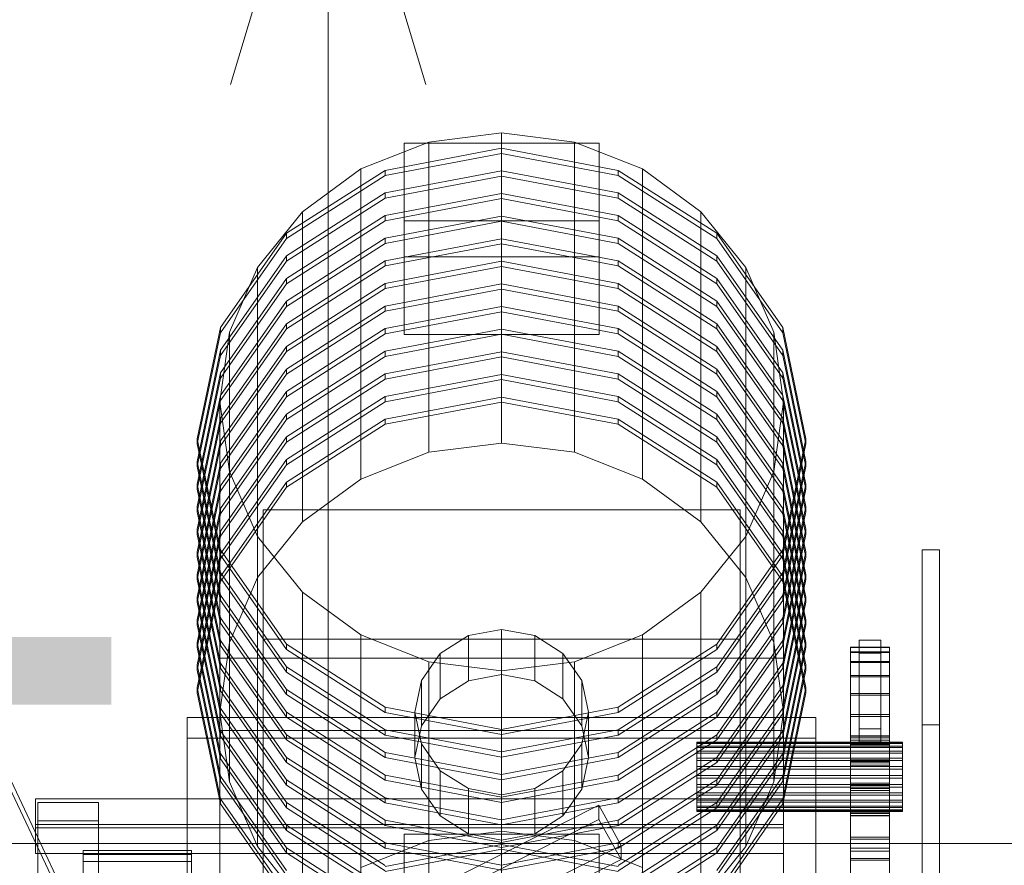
# Model space of a CAD drawing. Header units: millimetres. Extents: x -4395 to 65662, y -65530 to 6847.
# Tile 469 of 656: x 408 to 862, y -32710 to -32320. Entities that reach past the tile are written whole.
import ezdxf

# ---------------------------------------------------------------- set-up
doc = ezdxf.new("R2010")
doc.units = ezdxf.units.MM
for name, color, linetype, lineweight in [('COTAS_P', 1, 'Continuous', 0), ('frontal_C01', 7, 'Continuous', 0), ('frontal_C02', 7, 'Continuous', 0), ('frontal_tolva', 7, 'Continuous', 0)]:
    doc.layers.add(name, color=color, linetype=linetype, lineweight=lineweight)
doc.dimstyles.new('R19_100', dxfattribs={"dimtxt": 250, "dimasz": 150, "dimexe": 150, "dimexo": 80, "dimgap": 100, "dimtad": 1, "dimtih": 1, "dimtoh": 1, "dimdsep": 46, "dimcen": 0.09, "dimadec": 0, "dimazin": 0, "dimtfac": 1, "dimtdec": 4, "dimtofl": 0, "dimtmove": 0, "dimatfit": 3, "dimfxl": 1, "dimtolj": 1, "dimtzin": 0, "dimarcsym": 0})

# ---------------------------------------------------------------- blocks, each defined once
blk = doc.blocks.new('DIM_R33_44')
at = {"layer": 'COTAS_P'}
for p, q in [((-150, -32200), (550, -32200)), ((550, -32200), (505, -32350)), ((550, -34800), (550, -32200)), ((550, -32200), (595, -32350)), ((550, -34800), (505, -34650)), ((550, -34800), (595, -34650)), ((-150, -34800), (550, -34800))]:
    blk.add_line(p, q, dxfattribs=at)
blk.add_text('2600 P', height=250, rotation=90, dxfattribs=at).set_placement((450, -33500))

msp = doc.modelspace()

# ---------------------------------------------------------------- linework, layer by layer
at = {"layer": 'frontal_C01'}
for p, q in [((585, -32729.622), (585, -32695.751)), ((585, -32695.751), (675, -32695.751)), ((585, -32748.515), (585, -32695.751)), ((630, -32694.322), (596.354, -32698.572)), ((663.646, -32698.572), (630, -32694.322)), ((630, -32829.804), (630, -32694.322)), ((675, -32695.751), (675, -32729.622)), ((675, -32695.751), (675, -32748.515)), ((596.354, -32698.572), (565, -32711.031)), ((630, -32700.434), (576.271, -32710.686)), ((596.354, -32834.054), (596.354, -32698.572)), ((683.729, -32710.686), (630, -32700.434)), ((630, -32702.692), (630, -32700.434)), ((695, -32711.031), (663.646, -32698.572)), ((663.646, -32834.054), (663.646, -32698.572)), ((576.271, -32712.944), (630, -32702.692)), ((630, -32702.692), (683.729, -32712.944))]:
    msp.add_line(p, q, dxfattribs=at)
at = {"layer": 'frontal_C02'}
for p, q in [((630, -32372.27), (596.354, -32376.499)), ((663.646, -32376.499), (630, -32372.27)), ((630, -32515.335), (630, -32372.27)), ((596.354, -32376.499), (565, -32388.896)), ((630, -32379.332), (576.271, -32389.534)), ((585, -32412.762), (585, -32376.996)), ((585, -32376.996), (675, -32376.996)), ((585, -32429.496), (585, -32376.996)), ((596.354, -32519.564), (596.354, -32376.499)), ((683.729, -32389.534), (630, -32379.332)), ((630, -32381.716), (630, -32379.332)), ((695, -32388.896), (663.646, -32376.499)), ((663.646, -32519.564), (663.646, -32376.499)), ((675, -32376.996), (675, -32412.762)), ((675, -32376.996), (675, -32429.496)), ((576.271, -32391.918), (630, -32381.716)), ((630, -32381.716), (683.729, -32391.918)), ((565, -32388.896), (538.076, -32408.616)), ((565, -32531.96), (565, -32388.896)), ((721.924, -32408.616), (695, -32388.896)), ((695, -32531.96), (695, -32388.896)), ((576.271, -32389.534), (530.722, -32418.585)), ((530.722, -32420.97), (576.271, -32391.918)), ((576.271, -32391.918), (576.271, -32389.534)), ((630, -32389.764), (576.271, -32399.965)), ((576.271, -32402.35), (630, -32392.148)), ((683.729, -32399.965), (630, -32389.764)), ((630, -32392.148), (630, -32389.764)), ((630, -32392.148), (683.729, -32402.35)), ((729.278, -32418.585), (683.729, -32389.534)), ((683.729, -32391.918), (683.729, -32389.534)), ((683.729, -32391.918), (729.278, -32420.97)), ((576.271, -32399.965), (530.722, -32429.017)), ((530.722, -32431.401), (576.271, -32402.35)), ((576.271, -32402.35), (576.271, -32399.965)), ((630, -32400.196), (576.271, -32410.397)), ((576.271, -32412.782), (630, -32402.58)), ((683.729, -32410.397), (630, -32400.196)), ((630, -32402.58), (630, -32400.196)), ((630, -32402.58), (683.729, -32412.782)), ((729.278, -32429.017), (683.729, -32399.965)), ((683.729, -32402.35), (683.729, -32399.965)), ((683.729, -32402.35), (729.278, -32431.401)), ((538.076, -32408.616), (517.417, -32434.316)), ((576.271, -32410.397), (530.722, -32439.449)), ((538.076, -32551.681), (538.076, -32408.616)), ((576.271, -32412.782), (576.271, -32410.397)), ((630, -32410.627), (576.271, -32420.829)), ((683.729, -32420.829), (630, -32410.627)), ((630, -32413.012), (630, -32410.627)), ((729.278, -32439.449), (683.729, -32410.397)), ((683.729, -32412.782), (683.729, -32410.397)), ((742.583, -32434.316), (721.924, -32408.616)), ((721.924, -32551.681), (721.924, -32408.616)), ((530.722, -32441.833), (576.271, -32412.782)), ((576.271, -32423.213), (630, -32413.012)), ((675, -32412.762), (585, -32412.762)), ((585, -32412.762), (585, -32465.263)), ((630, -32413.012), (683.729, -32423.213)), ((675, -32465.263), (675, -32412.762)), ((683.729, -32412.782), (729.278, -32441.833)), ((530.722, -32418.585), (500.287, -32462.064)), ((530.722, -32420.97), (530.722, -32418.585)), ((576.271, -32420.829), (530.722, -32449.881)), ((576.271, -32423.213), (576.271, -32420.829)), ((729.278, -32449.881), (683.729, -32420.829)), ((683.729, -32423.213), (683.729, -32420.829)), ((759.713, -32462.064), (729.278, -32418.585)), ((729.278, -32420.97), (729.278, -32418.585)), ((500.287, -32464.448), (530.722, -32420.97)), ((530.722, -32452.265), (576.271, -32423.213)), ((630, -32421.059), (576.271, -32431.261)), ((576.271, -32433.645), (630, -32423.444)), ((683.729, -32431.261), (630, -32421.059)), ((630, -32423.444), (630, -32421.059)), ((630, -32423.444), (683.729, -32433.645)), ((683.729, -32423.213), (729.278, -32452.265)), ((729.278, -32420.97), (759.713, -32464.448)), ((530.722, -32429.017), (500.287, -32472.496)), ((530.722, -32431.401), (530.722, -32429.017)), ((675, -32429.496), (585, -32429.496)), ((585, -32429.496), (585, -32465.263)), ((675, -32465.263), (675, -32429.496)), ((759.713, -32472.496), (729.278, -32429.017)), ((729.278, -32431.401), (729.278, -32429.017)), ((500.287, -32474.88), (530.722, -32431.401)), ((517.417, -32434.316), (504.43, -32464.245)), ((517.417, -32577.381), (517.417, -32434.316)), ((576.271, -32431.261), (530.722, -32460.312)), ((530.722, -32462.697), (576.271, -32433.645)), ((576.271, -32433.645), (576.271, -32431.261)), ((630, -32431.491), (576.271, -32441.693)), ((576.271, -32444.077), (630, -32433.876)), ((683.729, -32441.693), (630, -32431.491)), ((630, -32433.876), (630, -32431.491)), ((630, -32433.876), (683.729, -32444.077)), ((729.278, -32460.312), (683.729, -32431.261)), ((683.729, -32433.645), (683.729, -32431.261)), ((683.729, -32433.645), (729.278, -32462.697)), ((729.278, -32431.401), (759.713, -32474.88)), ((755.57, -32464.245), (742.583, -32434.316)), ((742.583, -32577.381), (742.583, -32434.316)), ((530.722, -32439.449), (500.287, -32482.928)), ((500.287, -32485.312), (530.722, -32441.833)), ((530.722, -32441.833), (530.722, -32439.449)), ((576.271, -32441.693), (530.722, -32470.744)), ((576.271, -32444.077), (576.271, -32441.693)), ((630, -32441.923), (576.271, -32452.124)), ((683.729, -32452.124), (630, -32441.923)), ((630, -32444.307), (630, -32441.923)), ((729.278, -32470.744), (683.729, -32441.693)), ((683.729, -32444.077), (683.729, -32441.693)), ((759.713, -32482.928), (729.278, -32439.449)), ((729.278, -32441.833), (729.278, -32439.449)), ((729.278, -32441.833), (759.713, -32485.312)), ((530.722, -32473.129), (576.271, -32444.077)), ((576.271, -32454.509), (630, -32444.307)), ((630, -32444.307), (683.729, -32454.509)), ((683.729, -32444.077), (729.278, -32473.129)), ((299.114, -32450.056), (439.114, -32745.966)), ((530.722, -32449.881), (500.287, -32493.359)), ((500.287, -32495.744), (530.722, -32452.265)), ((530.722, -32452.265), (530.722, -32449.881)), ((576.271, -32452.124), (530.722, -32481.176)), ((576.271, -32454.509), (576.271, -32452.124)), ((630, -32452.355), (576.271, -32462.556)), ((683.729, -32462.556), (630, -32452.355)), ((630, -32454.739), (630, -32452.355)), ((729.278, -32481.176), (683.729, -32452.124)), ((683.729, -32454.509), (683.729, -32452.124)), ((759.713, -32493.359), (729.278, -32449.881)), ((729.278, -32452.265), (729.278, -32449.881)), ((729.278, -32452.265), (759.713, -32495.744)), ((439.114, -32750.735), (299.114, -32454.825)), ((530.722, -32483.561), (576.271, -32454.509)), ((576.271, -32464.941), (630, -32454.739)), ((630, -32454.739), (683.729, -32464.941)), ((683.729, -32454.509), (729.278, -32483.561)), ((530.722, -32460.312), (500.287, -32503.791)), ((530.722, -32462.697), (530.722, -32460.312)), ((759.713, -32503.791), (729.278, -32460.312)), ((729.278, -32462.697), (729.278, -32460.312)), ((500.287, -32462.064), (489.6, -32513.351)), ((489.6, -32515.735), (500.287, -32464.448)), ((504.43, -32464.245), (500, -32496.362)), ((500.287, -32464.448), (500.287, -32462.064)), ((500.287, -32506.176), (530.722, -32462.697)), ((504.43, -32607.309), (504.43, -32464.245)), ((576.271, -32462.556), (530.722, -32491.608)), ((530.722, -32493.992), (576.271, -32464.941)), ((576.271, -32464.941), (576.271, -32462.556)), ((630, -32462.787), (576.271, -32472.988)), ((576.271, -32475.372), (630, -32465.171)), ((585, -32465.263), (675, -32465.263)), ((683.729, -32472.988), (630, -32462.787)), ((630, -32465.171), (630, -32462.787)), ((630, -32465.171), (683.729, -32475.372)), ((729.278, -32491.608), (683.729, -32462.556)), ((683.729, -32464.941), (683.729, -32462.556)), ((683.729, -32464.941), (729.278, -32493.992)), ((729.278, -32462.697), (759.713, -32506.176)), ((760, -32496.362), (755.57, -32464.245)), ((755.57, -32607.309), (755.57, -32464.245)), ((770.4, -32513.351), (759.713, -32462.064)), ((759.713, -32464.448), (759.713, -32462.064)), ((759.713, -32464.448), (770.4, -32515.735)), ((530.722, -32470.744), (500.287, -32514.223)), ((530.722, -32473.129), (530.722, -32470.744)), ((759.713, -32514.223), (729.278, -32470.744)), ((729.278, -32473.129), (729.278, -32470.744)), ((500.287, -32472.496), (489.6, -32523.783)), ((489.6, -32526.167), (500.287, -32474.88)), ((500.287, -32474.88), (500.287, -32472.496)), ((500.287, -32516.608), (530.722, -32473.129)), ((576.271, -32472.988), (530.722, -32502.04)), ((530.722, -32504.424), (576.271, -32475.372)), ((576.271, -32475.372), (576.271, -32472.988)), ((630, -32473.218), (576.271, -32483.42)), ((683.729, -32483.42), (630, -32473.218)), ((630, -32475.603), (630, -32473.218)), ((729.278, -32502.04), (683.729, -32472.988)), ((683.729, -32475.372), (683.729, -32472.988)), ((683.729, -32475.372), (729.278, -32504.424)), ((729.278, -32473.129), (759.713, -32516.608)), ((770.4, -32523.783), (759.713, -32472.496)), ((759.713, -32474.88), (759.713, -32472.496)), ((759.713, -32474.88), (770.4, -32526.167)), ((576.271, -32485.804), (630, -32475.603)), ((630, -32475.603), (683.729, -32485.804)), ((500.287, -32482.928), (489.6, -32534.214)), ((530.722, -32481.176), (500.287, -32524.655)), ((500.287, -32485.312), (500.287, -32482.928)), ((500.287, -32527.039), (530.722, -32483.561)), ((530.722, -32483.561), (530.722, -32481.176)), ((576.271, -32483.42), (530.722, -32512.472)), ((576.271, -32485.804), (576.271, -32483.42)), ((630, -32483.65), (576.271, -32493.852)), ((683.729, -32493.852), (630, -32483.65)), ((630, -32486.035), (630, -32483.65)), ((729.278, -32512.472), (683.729, -32483.42)), ((683.729, -32485.804), (683.729, -32483.42)), ((759.713, -32524.655), (729.278, -32481.176)), ((729.278, -32483.561), (729.278, -32481.176)), ((729.278, -32483.561), (759.713, -32527.039)), ((770.4, -32534.214), (759.713, -32482.928)), ((759.713, -32485.312), (759.713, -32482.928)), ((489.6, -32536.599), (500.287, -32485.312)), ((530.722, -32514.856), (576.271, -32485.804)), ((576.271, -32496.236), (630, -32486.035)), ((630, -32486.035), (683.729, -32496.236)), ((683.729, -32485.804), (729.278, -32514.856)), ((759.713, -32485.312), (770.4, -32536.599)), ((500.287, -32493.359), (489.6, -32544.646)), ((530.722, -32491.608), (500.287, -32535.087)), ((500.287, -32495.744), (500.287, -32493.359)), ((530.722, -32493.992), (530.722, -32491.608)), ((759.713, -32535.087), (729.278, -32491.608)), ((729.278, -32493.992), (729.278, -32491.608)), ((770.4, -32544.646), (759.713, -32493.359)), ((759.713, -32495.744), (759.713, -32493.359)), ((489.6, -32547.031), (500.287, -32495.744)), ((500, -32496.362), (504.43, -32528.479)), ((500, -32639.427), (500, -32496.362)), ((500.287, -32537.471), (530.722, -32493.992)), ((576.271, -32493.852), (530.722, -32522.903)), ((530.722, -32525.288), (576.271, -32496.236)), ((576.271, -32496.236), (576.271, -32493.852)), ((630, -32494.082), (576.271, -32504.283)), ((576.271, -32506.668), (630, -32496.466)), ((683.729, -32504.283), (630, -32494.082)), ((630, -32496.466), (630, -32494.082)), ((630, -32496.466), (683.729, -32506.668)), ((729.278, -32522.903), (683.729, -32493.852)), ((683.729, -32496.236), (683.729, -32493.852)), ((683.729, -32496.236), (729.278, -32525.288)), ((729.278, -32493.992), (759.713, -32537.471)), ((755.57, -32528.479), (760, -32496.362)), ((759.713, -32495.744), (770.4, -32547.031)), ((760, -32496.362), (760, -32639.427)), ((530.722, -32502.04), (500.287, -32545.519)), ((530.722, -32504.424), (530.722, -32502.04)), ((759.713, -32545.519), (729.278, -32502.04)), ((729.278, -32504.424), (729.278, -32502.04)), ((500.287, -32503.791), (489.6, -32555.078)), ((489.6, -32557.462), (500.287, -32506.176)), ((500.287, -32506.176), (500.287, -32503.791)), ((500.287, -32547.903), (530.722, -32504.424)), ((576.271, -32504.283), (530.722, -32533.335)), ((530.722, -32535.72), (576.271, -32506.668)), ((576.271, -32506.668), (576.271, -32504.283)), ((729.278, -32533.335), (683.729, -32504.283)), ((683.729, -32506.668), (683.729, -32504.283)), ((683.729, -32506.668), (729.278, -32535.72)), ((729.278, -32504.424), (759.713, -32547.903)), ((770.4, -32555.078), (759.713, -32503.791)), ((759.713, -32506.176), (759.713, -32503.791)), ((759.713, -32506.176), (770.4, -32557.462)), ((489.6, -32513.351), (500.287, -32564.638)), ((489.6, -32515.735), (489.6, -32513.351)), ((500.287, -32514.223), (489.6, -32565.51)), ((500.287, -32567.022), (489.6, -32515.735)), ((530.722, -32512.472), (500.287, -32555.95)), ((500.287, -32516.608), (500.287, -32514.223)), ((500.287, -32558.335), (530.722, -32514.856)), ((530.722, -32514.856), (530.722, -32512.472)), ((596.354, -32519.564), (630, -32515.335)), ((630, -32515.335), (663.646, -32519.564)), ((759.713, -32555.95), (729.278, -32512.472)), ((729.278, -32514.856), (729.278, -32512.472)), ((729.278, -32514.856), (759.713, -32558.335)), ((759.713, -32564.638), (770.4, -32513.351)), ((770.4, -32565.51), (759.713, -32514.223)), ((759.713, -32516.608), (759.713, -32514.223)), ((770.4, -32515.735), (759.713, -32567.022)), ((770.4, -32513.351), (770.4, -32515.735)), ((489.6, -32567.894), (500.287, -32516.608)), ((565, -32531.96), (596.354, -32519.564)), ((663.646, -32519.564), (695, -32531.96)), ((759.713, -32516.608), (770.4, -32567.894)), ((489.6, -32523.783), (500.287, -32575.069)), ((489.6, -32526.167), (489.6, -32523.783)), ((500.287, -32524.655), (489.6, -32575.942)), ((530.722, -32522.903), (500.287, -32566.382)), ((500.287, -32527.039), (500.287, -32524.655)), ((500.287, -32568.767), (530.722, -32525.288)), ((530.722, -32525.288), (530.722, -32522.903)), ((759.713, -32566.382), (729.278, -32522.903)), ((729.278, -32525.288), (729.278, -32522.903)), ((729.278, -32525.288), (759.713, -32568.767)), ((759.713, -32575.069), (770.4, -32523.783)), ((770.4, -32575.942), (759.713, -32524.655)), ((759.713, -32527.039), (759.713, -32524.655)), ((770.4, -32523.783), (770.4, -32526.167)), ((500.287, -32577.454), (489.6, -32526.167)), ((489.6, -32578.326), (500.287, -32527.039)), ((504.43, -32528.479), (517.417, -32558.408)), ((504.43, -32671.544), (504.43, -32528.479)), ((742.583, -32558.408), (755.57, -32528.479)), ((755.57, -32671.544), (755.57, -32528.479)), ((770.4, -32526.167), (759.713, -32577.454)), ((759.713, -32527.039), (770.4, -32578.326)), ((489.6, -32534.214), (500.287, -32585.501)), ((489.6, -32536.599), (489.6, -32534.214)), ((530.722, -32533.335), (500.287, -32576.814)), ((530.722, -32535.72), (530.722, -32533.335)), ((538.076, -32551.681), (565, -32531.96)), ((695, -32531.96), (721.924, -32551.681)), ((759.713, -32576.814), (729.278, -32533.335)), ((729.278, -32535.72), (729.278, -32533.335)), ((759.713, -32585.501), (770.4, -32534.214)), ((770.4, -32534.214), (770.4, -32536.599)), ((500.287, -32535.087), (489.6, -32586.373)), ((500.287, -32587.886), (489.6, -32536.599)), ((489.6, -32588.758), (500.287, -32537.471)), ((500.287, -32537.471), (500.287, -32535.087)), ((500.287, -32579.198), (530.722, -32535.72)), ((729.278, -32535.72), (759.713, -32579.198)), ((770.4, -32586.373), (759.713, -32535.087)), ((759.713, -32537.471), (759.713, -32535.087)), ((770.4, -32536.599), (759.713, -32587.886)), ((759.713, -32537.471), (770.4, -32588.758)), ((489.6, -32544.646), (500.287, -32595.933)), ((489.6, -32547.031), (489.6, -32544.646)), ((500.287, -32545.519), (489.6, -32596.805)), ((500.287, -32598.317), (489.6, -32547.031)), ((489.6, -32599.19), (500.287, -32547.903)), ((500.287, -32547.903), (500.287, -32545.519)), ((520, -32605.725), (520, -32546.115)), ((520, -32546.115), (740, -32546.115)), ((520, -32744.661), (520, -32546.115)), ((740, -32546.115), (740, -32605.725)), ((740, -32546.115), (740, -32744.661)), ((759.713, -32595.933), (770.4, -32544.646)), ((770.4, -32596.805), (759.713, -32545.519)), ((759.713, -32547.903), (759.713, -32545.519)), ((770.4, -32547.031), (759.713, -32598.317)), ((759.713, -32547.903), (770.4, -32599.19)), ((770.4, -32544.646), (770.4, -32547.031)), ((517.417, -32577.381), (538.076, -32551.681)), ((721.924, -32551.681), (742.583, -32577.381)), ((489.6, -32555.078), (500.287, -32606.365)), ((489.6, -32557.462), (489.6, -32555.078)), ((500.287, -32555.95), (489.6, -32607.237)), ((500.287, -32558.335), (500.287, -32555.95)), ((759.713, -32606.365), (770.4, -32555.078)), ((770.4, -32607.237), (759.713, -32555.95)), ((759.713, -32558.335), (759.713, -32555.95)), ((770.4, -32555.078), (770.4, -32557.462)), ((500.287, -32608.749), (489.6, -32557.462)), ((489.6, -32609.622), (500.287, -32558.335)), ((517.417, -32558.408), (538.076, -32584.108)), ((517.417, -32701.472), (517.417, -32558.408)), ((721.924, -32584.108), (742.583, -32558.408)), ((742.583, -32701.472), (742.583, -32558.408)), ((770.4, -32557.462), (759.713, -32608.749)), ((759.713, -32558.335), (770.4, -32609.622)), ((489.6, -32565.51), (500.287, -32616.797)), ((489.6, -32567.894), (489.6, -32565.51)), ((500.287, -32564.638), (530.722, -32608.116)), ((500.287, -32567.022), (500.287, -32564.638)), ((729.278, -32608.116), (759.713, -32564.638)), ((759.713, -32567.022), (759.713, -32564.638)), ((759.713, -32616.797), (770.4, -32565.51)), ((770.4, -32565.51), (770.4, -32567.894)), ((824, -32773.891), (824, -32564.573)), ((824, -32564.573), (832, -32564.573)), ((824, -32564.573), (824, -32645.341)), ((832, -32564.573), (832, -32773.891)), ((832, -32645.341), (832, -32564.573)), ((500.287, -32566.382), (489.6, -32617.669)), ((500.287, -32619.181), (489.6, -32567.894)), ((489.6, -32620.053), (500.287, -32568.767)), ((500.287, -32568.767), (500.287, -32566.382)), ((530.722, -32610.501), (500.287, -32567.022)), ((759.713, -32567.022), (729.278, -32610.501)), ((770.4, -32617.669), (759.713, -32566.382)), ((759.713, -32568.767), (759.713, -32566.382)), ((770.4, -32567.894), (759.713, -32619.181)), ((759.713, -32568.767), (770.4, -32620.053)), ((500.287, -32575.069), (530.722, -32618.548)), ((500.287, -32577.454), (500.287, -32575.069)), ((729.278, -32618.548), (759.713, -32575.069)), ((759.713, -32577.454), (759.713, -32575.069)), ((489.6, -32575.942), (500.287, -32627.228)), ((489.6, -32578.326), (489.6, -32575.942)), ((500.287, -32576.814), (489.6, -32628.101)), ((500.287, -32629.613), (489.6, -32578.326)), ((489.6, -32630.485), (500.287, -32579.198)), ((500.287, -32579.198), (500.287, -32576.814)), ((530.722, -32620.933), (500.287, -32577.454)), ((504.43, -32607.309), (517.417, -32577.381)), ((759.713, -32577.454), (729.278, -32620.933)), ((742.583, -32577.381), (755.57, -32607.309)), ((759.713, -32627.228), (770.4, -32575.942)), ((770.4, -32628.101), (759.713, -32576.814)), ((759.713, -32579.198), (759.713, -32576.814)), ((770.4, -32578.326), (759.713, -32629.613)), ((759.713, -32579.198), (770.4, -32630.485)), ((770.4, -32575.942), (770.4, -32578.326)), ((538.076, -32584.108), (565, -32603.828)), ((538.076, -32727.173), (538.076, -32584.108)), ((695, -32603.828), (721.924, -32584.108)), ((721.924, -32727.173), (721.924, -32584.108)), ((489.6, -32586.373), (500.287, -32637.66)), ((489.6, -32588.758), (489.6, -32586.373)), ((500.287, -32640.045), (489.6, -32588.758)), ((500.287, -32585.501), (530.722, -32628.98)), ((500.287, -32587.886), (500.287, -32585.501)), ((530.722, -32631.364), (500.287, -32587.886)), ((729.278, -32628.98), (759.713, -32585.501)), ((759.713, -32587.886), (729.278, -32631.364)), ((759.713, -32587.886), (759.713, -32585.501)), ((759.713, -32637.66), (770.4, -32586.373)), ((770.4, -32588.758), (759.713, -32640.045)), ((770.4, -32586.373), (770.4, -32588.758)), ((489.6, -32596.805), (500.287, -32648.092)), ((489.6, -32599.19), (489.6, -32596.805)), ((500.287, -32595.933), (530.722, -32639.412)), ((500.287, -32598.317), (500.287, -32595.933)), ((729.278, -32639.412), (759.713, -32595.933)), ((759.713, -32598.317), (759.713, -32595.933)), ((759.713, -32648.092), (770.4, -32596.805)), ((770.4, -32596.805), (770.4, -32599.19)), ((500.287, -32650.476), (489.6, -32599.19)), ((530.722, -32641.796), (500.287, -32598.317)), ((630, -32601.245), (614.693, -32604.151)), ((645.307, -32604.151), (630, -32601.245)), ((630, -32622.108), (630, -32601.245)), ((759.713, -32598.317), (729.278, -32641.796)), ((770.4, -32599.19), (759.713, -32650.476)), ((500.287, -32606.365), (530.722, -32649.844)), ((500.287, -32608.749), (500.287, -32606.365)), ((740, -32605.725), (520, -32605.725)), ((520, -32605.725), (520, -32804.271)), ((565, -32603.828), (596.354, -32616.225)), ((565, -32746.893), (565, -32603.828)), ((614.693, -32604.151), (601.716, -32612.428)), ((614.693, -32625.015), (614.693, -32604.151)), ((658.284, -32612.428), (645.307, -32604.151)), ((645.307, -32625.015), (645.307, -32604.151)), ((663.646, -32616.225), (695, -32603.828)), ((695, -32746.893), (695, -32603.828)), ((729.278, -32649.844), (759.713, -32606.365)), ((740, -32804.271), (740, -32605.725)), ((759.713, -32608.749), (759.713, -32606.365)), ((795, -32612.279), (795, -32606.284)), ((795, -32606.284), (805, -32606.284)), ((795, -32606.284), (795, -32647.085)), ((805, -32606.284), (805, -32612.279)), ((805, -32647.085), (805, -32606.284)), ((489.6, -32607.237), (500.287, -32658.524)), ((489.6, -32609.622), (489.6, -32607.237)), ((500.287, -32660.908), (489.6, -32609.622)), ((500, -32639.427), (504.43, -32607.309)), ((530.722, -32652.228), (500.287, -32608.749)), ((530.722, -32608.116), (576.271, -32637.168)), ((530.722, -32610.501), (530.722, -32608.116)), ((576.271, -32639.552), (530.722, -32610.501)), ((683.729, -32637.168), (729.278, -32608.116)), ((729.278, -32610.501), (683.729, -32639.552)), ((729.278, -32610.501), (729.278, -32608.116)), ((759.713, -32608.749), (729.278, -32652.228)), ((755.57, -32607.309), (760, -32639.427)), ((759.713, -32658.524), (770.4, -32607.237)), ((770.4, -32609.622), (759.713, -32660.908)), ((770.4, -32607.237), (770.4, -32609.622)), ((791, -32609.571), (791, -32609.475)), ((791, -32609.475), (791, -32611.676)), ((791, -32609.475), (809, -32609.475)), ((791, -32611.959), (791, -32609.571)), ((791, -32609.571), (809, -32609.571)), ((791, -32611.676), (791, -32616.088)), ((791, -32611.676), (809, -32611.676)), ((809, -32611.676), (809, -32609.475)), ((809, -32609.475), (809, -32609.571)), ((809, -32609.571), (809, -32611.959)), ((809, -32616.088), (809, -32611.676)), ((500, -32769.479), (500, -32614.492)), ((500, -32614.492), (760, -32614.492)), ((500, -32647.902), (500, -32614.492)), ((601.716, -32612.428), (593.045, -32624.815)), ((596.354, -32616.225), (630, -32620.453)), ((596.354, -32759.29), (596.354, -32616.225)), ((601.716, -32633.292), (601.716, -32612.428)), ((630, -32620.453), (663.646, -32616.225)), ((666.955, -32624.815), (658.284, -32612.428)), ((658.284, -32633.292), (658.284, -32612.428)), ((663.646, -32759.29), (663.646, -32616.225)), ((760, -32614.492), (760, -32769.479)), ((760, -32614.492), (760, -32647.902)), ((791, -32616.548), (791, -32611.959)), ((791, -32611.959), (809, -32611.959)), ((791, -32616.088), (791, -32622.543)), ((791, -32616.088), (809, -32616.088)), ((805, -32612.279), (795, -32612.279)), ((795, -32612.279), (795, -32653.08)), ((805, -32612.279), (805, -32653.08)), ((809, -32611.959), (809, -32616.548)), ((809, -32622.543), (809, -32616.088)), ((489.6, -32617.669), (500.287, -32668.956)), ((489.6, -32620.053), (489.6, -32617.669)), ((500.287, -32671.34), (489.6, -32620.053)), ((500.287, -32616.797), (530.722, -32660.275)), ((500.287, -32619.181), (500.287, -32616.797)), ((530.722, -32662.66), (500.287, -32619.181)), ((530.722, -32618.548), (576.271, -32647.6)), ((530.722, -32620.933), (530.722, -32618.548)), ((630, -32763.518), (630, -32620.453)), ((683.729, -32647.6), (729.278, -32618.548)), ((729.278, -32660.275), (759.713, -32616.797)), ((729.278, -32620.933), (729.278, -32618.548)), ((759.713, -32619.181), (729.278, -32662.66)), ((759.713, -32619.181), (759.713, -32616.797)), ((759.713, -32668.956), (770.4, -32617.669)), ((770.4, -32620.053), (759.713, -32671.34)), ((770.4, -32617.669), (770.4, -32620.053)), ((791, -32623.162), (791, -32616.548)), ((791, -32616.548), (809, -32616.548)), ((809, -32616.548), (809, -32623.162)), ((576.271, -32649.984), (530.722, -32620.933)), ((593.045, -32624.815), (590, -32639.427)), ((593.045, -32645.679), (593.045, -32624.815)), ((601.716, -32633.292), (614.693, -32625.015)), ((614.693, -32625.015), (630, -32622.108)), ((630, -32622.108), (645.307, -32625.015)), ((645.307, -32625.015), (658.284, -32633.292)), ((670, -32639.427), (666.955, -32624.815)), ((666.955, -32645.679), (666.955, -32624.815)), ((729.278, -32620.933), (683.729, -32649.984)), ((791, -32622.543), (791, -32630.793)), ((791, -32622.543), (809, -32622.543)), ((791, -32631.546), (791, -32623.162)), ((791, -32623.162), (809, -32623.162)), ((809, -32630.793), (809, -32622.543)), ((809, -32623.162), (809, -32631.546)), ((489.6, -32628.101), (500.287, -32679.387)), ((489.6, -32630.485), (489.6, -32628.101)), ((500.287, -32627.228), (530.722, -32670.707)), ((500.287, -32629.613), (500.287, -32627.228)), ((530.722, -32673.092), (500.287, -32629.613)), ((530.722, -32628.98), (576.271, -32658.032)), ((530.722, -32631.364), (530.722, -32628.98)), ((683.729, -32658.032), (729.278, -32628.98)), ((729.278, -32670.707), (759.713, -32627.228)), ((729.278, -32631.364), (729.278, -32628.98)), ((759.713, -32629.613), (729.278, -32673.092)), ((759.713, -32629.613), (759.713, -32627.228)), ((759.713, -32679.387), (770.4, -32628.101)), ((770.4, -32628.101), (770.4, -32630.485)), ((500.287, -32681.772), (489.6, -32630.485)), ((576.271, -32660.416), (530.722, -32631.364)), ((593.045, -32645.679), (601.716, -32633.292)), ((658.284, -32633.292), (666.955, -32645.679)), ((729.278, -32631.364), (683.729, -32660.416)), ((770.4, -32630.485), (759.713, -32681.772)), ((791, -32630.793), (791, -32640.519)), ((791, -32630.793), (809, -32630.793)), ((791, -32641.379), (791, -32631.546)), ((791, -32631.546), (809, -32631.546)), ((809, -32640.519), (809, -32630.793)), ((809, -32631.546), (809, -32641.379)), ((500.287, -32637.66), (530.722, -32681.139)), ((500.287, -32640.045), (500.287, -32637.66)), ((576.271, -32637.168), (630, -32647.37)), ((576.271, -32639.552), (576.271, -32637.168)), ((630, -32647.37), (683.729, -32637.168)), ((683.729, -32639.552), (683.729, -32637.168)), ((729.278, -32681.139), (759.713, -32637.66)), ((759.713, -32640.045), (759.713, -32637.66)), ((485, -32868.46), (485, -32641.941)), ((485, -32641.941), (775, -32641.941)), ((485, -32651.486), (485, -32641.941)), ((504.43, -32671.544), (500, -32639.427)), ((530.722, -32683.523), (500.287, -32640.045)), ((530.722, -32639.412), (576.271, -32668.463)), ((530.722, -32641.796), (530.722, -32639.412)), ((576.271, -32670.848), (530.722, -32641.796)), ((630, -32649.754), (576.271, -32639.552)), ((590, -32639.427), (593.045, -32654.038)), ((590, -32660.29), (590, -32639.427)), ((683.729, -32639.552), (630, -32649.754)), ((666.955, -32654.038), (670, -32639.427)), ((670, -32639.427), (670, -32660.29)), ((683.729, -32668.463), (729.278, -32639.412)), ((729.278, -32641.796), (683.729, -32670.848)), ((729.278, -32641.796), (729.278, -32639.412)), ((759.713, -32640.045), (729.278, -32683.523)), ((760, -32639.427), (755.57, -32671.544)), ((775, -32641.941), (775, -32868.46)), ((775, -32641.941), (775, -32651.486)), ((791, -32640.519), (791, -32651.349)), ((791, -32640.519), (809, -32640.519)), ((791, -32652.282), (791, -32641.379)), ((791, -32641.379), (809, -32641.379)), ((809, -32651.349), (809, -32640.519)), ((809, -32641.379), (809, -32652.282)), ((760, -32647.902), (500, -32647.902)), ((500, -32647.902), (500, -32802.888)), ((576.271, -32647.6), (630, -32657.801)), ((576.271, -32649.984), (576.271, -32647.6)), ((590, -32660.29), (593.045, -32645.679)), ((630, -32649.754), (630, -32647.37)), ((630, -32657.801), (683.729, -32647.6)), ((666.955, -32645.679), (670, -32660.29)), ((683.729, -32649.984), (683.729, -32647.6)), ((760, -32802.888), (760, -32647.902)), ((805, -32647.085), (795, -32647.085)), ((795, -32647.085), (795, -32653.08)), ((805, -32653.08), (805, -32647.085)), ((832, -32645.341), (824, -32645.341)), ((824, -32645.341), (824, -32854.659)), ((832, -32854.659), (832, -32645.341)), ((775, -32651.486), (485, -32651.486)), ((485, -32651.486), (485, -32878.005)), ((500.287, -32648.092), (530.722, -32691.571)), ((500.287, -32650.476), (500.287, -32648.092)), ((530.722, -32693.955), (500.287, -32650.476)), ((530.722, -32649.844), (576.271, -32678.895)), ((530.722, -32652.228), (530.722, -32649.844)), ((576.271, -32681.28), (530.722, -32652.228)), ((630, -32660.186), (576.271, -32649.984)), ((683.729, -32649.984), (630, -32660.186)), ((683.729, -32678.895), (729.278, -32649.844)), ((729.278, -32652.228), (683.729, -32681.28)), ((729.278, -32691.571), (759.713, -32648.092)), ((729.278, -32652.228), (729.278, -32649.844)), ((759.713, -32650.476), (729.278, -32693.955)), ((759.713, -32650.476), (759.713, -32648.092)), ((775, -32878.005), (775, -32651.486)), ((791, -32650.564), (791, -32650.405)), ((791, -32650.405), (791, -32654.073)), ((791, -32650.405), (809, -32650.405)), ((791, -32654.545), (791, -32650.564)), ((791, -32650.564), (809, -32650.564)), ((791, -32651.349), (791, -32662.866)), ((809, -32651.349), (791, -32651.349)), ((791, -32663.836), (791, -32652.282)), ((791, -32652.282), (809, -32652.282)), ((809, -32654.073), (809, -32650.405)), ((809, -32650.405), (809, -32650.564)), ((809, -32650.564), (809, -32654.545)), ((809, -32662.866), (809, -32651.349)), ((809, -32652.282), (809, -32663.836)), ((593.045, -32654.038), (601.716, -32666.425)), ((593.045, -32674.902), (593.045, -32654.038)), ((658.284, -32666.425), (666.955, -32654.038)), ((666.955, -32674.902), (666.955, -32654.038)), ((720, -32653.959), (720, -32653.245)), ((720, -32653.245), (720, -32653.621)), ((720, -32653.245), (815, -32653.245)), ((720, -32653.621), (720, -32655.06)), ((720, -32653.621), (815, -32653.621)), ((720, -32655.714), (720, -32653.959)), ((720, -32653.959), (815, -32653.959)), ((720, -32655.06), (720, -32657.466)), ((720, -32655.06), (815, -32655.06)), ((720, -32658.39), (720, -32655.714)), ((720, -32655.714), (815, -32655.714)), ((791, -32654.073), (791, -32661.428)), ((791, -32654.073), (809, -32654.073)), ((791, -32662.194), (791, -32654.545)), ((791, -32654.545), (809, -32654.545)), ((795, -32653.08), (805, -32653.08)), ((809, -32661.428), (809, -32654.073)), ((809, -32654.545), (809, -32662.194)), ((815, -32653.621), (815, -32653.245)), ((815, -32653.245), (815, -32653.959)), ((815, -32655.06), (815, -32653.621)), ((815, -32653.959), (815, -32655.714)), ((815, -32657.466), (815, -32655.06)), ((815, -32655.714), (815, -32658.39)), ((500.287, -32658.524), (530.722, -32702.003)), ((500.287, -32660.908), (500.287, -32658.524)), ((530.722, -32704.387), (500.287, -32660.908)), ((530.722, -32660.275), (576.271, -32689.327)), ((530.722, -32662.66), (530.722, -32660.275)), ((576.271, -32658.032), (630, -32668.233)), ((576.271, -32660.416), (576.271, -32658.032)), ((630, -32670.618), (576.271, -32660.416)), ((593.045, -32674.902), (590, -32660.29)), ((630, -32660.186), (630, -32657.801)), ((630, -32668.233), (683.729, -32658.032)), ((683.729, -32660.416), (630, -32670.618)), ((670, -32660.29), (666.955, -32674.902)), ((683.729, -32660.416), (683.729, -32658.032)), ((683.729, -32689.327), (729.278, -32660.275)), ((720, -32657.466), (720, -32660.673)), ((720, -32657.466), (815, -32657.466)), ((720, -32661.804), (720, -32658.39)), ((720, -32658.39), (815, -32658.39)), ((720, -32660.673), (720, -32664.463)), ((720, -32660.673), (815, -32660.673)), ((729.278, -32702.003), (759.713, -32658.524)), ((729.278, -32662.66), (729.278, -32660.275)), ((759.713, -32660.908), (729.278, -32704.387)), ((759.713, -32660.908), (759.713, -32658.524)), ((791, -32661.428), (791, -32672.186)), ((791, -32661.428), (809, -32661.428)), ((809, -32672.186), (809, -32661.428)), ((815, -32660.673), (815, -32657.466)), ((815, -32658.39), (815, -32661.804)), ((815, -32664.463), (815, -32660.673)), ((576.271, -32691.712), (530.722, -32662.66)), ((729.278, -32662.66), (683.729, -32691.712)), ((720, -32665.725), (720, -32661.804)), ((720, -32661.804), (815, -32661.804)), ((720, -32664.463), (720, -32668.578)), ((815, -32664.463), (720, -32664.463)), ((720, -32669.885), (720, -32665.725)), ((720, -32665.725), (815, -32665.725)), ((791, -32673.217), (791, -32662.194)), ((791, -32662.194), (809, -32662.194)), ((791, -32662.866), (791, -32674.627)), ((791, -32662.866), (809, -32662.866)), ((791, -32675.598), (791, -32663.836)), ((791, -32663.836), (809, -32663.836)), ((809, -32662.194), (809, -32673.217)), ((809, -32674.627), (809, -32662.866)), ((809, -32663.836), (809, -32675.598)), ((815, -32661.804), (815, -32665.725)), ((815, -32668.578), (815, -32664.463)), ((815, -32665.725), (815, -32669.885)), ((500.287, -32668.956), (530.722, -32712.434)), ((500.287, -32671.34), (500.287, -32668.956)), ((530.722, -32670.707), (576.271, -32699.759)), ((530.722, -32673.092), (530.722, -32670.707)), ((576.271, -32668.463), (630, -32678.665)), ((576.271, -32670.848), (576.271, -32668.463)), ((601.716, -32666.425), (614.693, -32674.702)), ((601.716, -32687.289), (601.716, -32666.425)), ((630, -32670.618), (630, -32668.233)), ((630, -32678.665), (683.729, -32668.463)), ((645.307, -32674.702), (658.284, -32666.425)), ((658.284, -32687.289), (658.284, -32666.425)), ((683.729, -32670.848), (683.729, -32668.463)), ((683.729, -32699.759), (729.278, -32670.707)), ((720, -32668.578), (720, -32672.738)), ((720, -32668.578), (815, -32668.578)), ((720, -32674.001), (720, -32669.885)), ((720, -32669.885), (815, -32669.885)), ((729.278, -32712.434), (759.713, -32668.956)), ((729.278, -32673.092), (729.278, -32670.707)), ((759.713, -32671.34), (759.713, -32668.956)), ((815, -32672.738), (815, -32668.578)), ((815, -32669.885), (815, -32674.001)), ((530.722, -32714.819), (500.287, -32671.34)), ((517.417, -32701.472), (504.43, -32671.544)), ((576.271, -32702.143), (530.722, -32673.092)), ((630, -32681.049), (576.271, -32670.848)), ((601.716, -32687.289), (593.045, -32674.902)), ((614.693, -32674.702), (630, -32677.609)), ((614.693, -32695.566), (614.693, -32674.702)), ((683.729, -32670.848), (630, -32681.049)), ((630, -32677.609), (645.307, -32674.702)), ((645.307, -32695.566), (645.307, -32674.702)), ((666.955, -32674.902), (658.284, -32687.289)), ((729.278, -32673.092), (683.729, -32702.143)), ((720, -32672.738), (720, -32676.659)), ((720, -32672.738), (815, -32672.738)), ((720, -32677.791), (720, -32674.001)), ((720, -32674.001), (815, -32674.001)), ((759.713, -32671.34), (729.278, -32714.819)), ((755.57, -32671.544), (742.583, -32701.472)), ((791, -32672.186), (791, -32685.935)), ((791, -32672.186), (809, -32672.186)), ((791, -32687.191), (791, -32673.217)), ((791, -32673.217), (809, -32673.217)), ((791, -32674.627), (791, -32686.182)), ((791, -32674.627), (809, -32674.627)), ((809, -32685.935), (809, -32672.186)), ((809, -32673.217), (809, -32687.191)), ((809, -32686.182), (809, -32674.627)), ((815, -32676.659), (815, -32672.738)), ((815, -32674.001), (815, -32677.791)), ((415, -32691.304), (415, -32679.382)), ((415, -32679.382), (760, -32679.382)), ((415, -32692.746), (415, -32679.382)), ((500.287, -32679.387), (530.722, -32722.866)), ((500.287, -32681.772), (500.287, -32679.387)), ((576.271, -32678.895), (630, -32689.097)), ((576.271, -32681.28), (576.271, -32678.895)), ((630, -32698.472), (630, -32677.609)), ((630, -32681.049), (630, -32678.665)), ((630, -32689.097), (683.729, -32678.895)), ((683.729, -32681.28), (683.729, -32678.895)), ((720, -32676.659), (720, -32680.074)), ((720, -32676.659), (815, -32676.659)), ((720, -32680.998), (720, -32677.791)), ((720, -32677.791), (815, -32677.791)), ((729.278, -32722.866), (759.713, -32679.387)), ((759.713, -32681.772), (759.713, -32679.387)), ((760, -32679.382), (760, -32691.304)), ((760, -32679.382), (760, -32692.746)), ((791, -32687.115), (791, -32675.598)), ((791, -32675.598), (809, -32675.598)), ((809, -32675.598), (809, -32687.115)), ((815, -32680.074), (815, -32676.659)), ((815, -32677.791), (815, -32680.998)), ((416, -32689.516), (416, -32681.17)), ((416, -32681.17), (444, -32681.17)), ((416, -32895.944), (416, -32681.17)), ((424.864, -32808.325), (674.864, -32682.325)), ((444, -32681.17), (444, -32689.516)), ((444, -32681.17), (444, -32895.944)), ((530.722, -32725.251), (500.287, -32681.772)), ((530.722, -32681.139), (576.271, -32710.191)), ((530.722, -32683.523), (530.722, -32681.139)), ((576.271, -32712.575), (530.722, -32683.523)), ((630, -32691.481), (576.271, -32681.28)), ((683.729, -32681.28), (630, -32691.481)), ((674.864, -32688.882), (674.864, -32682.325)), ((674.864, -32682.325), (685.136, -32700.895)), ((683.729, -32710.191), (729.278, -32681.139)), ((729.278, -32683.523), (683.729, -32712.575)), ((720, -32680.074), (720, -32682.75)), ((720, -32680.074), (815, -32680.074)), ((720, -32683.403), (720, -32680.998)), ((720, -32680.998), (815, -32680.998)), ((720, -32682.75), (720, -32684.505)), ((720, -32682.75), (815, -32682.75)), ((720, -32684.843), (720, -32683.403)), ((720, -32683.403), (815, -32683.403)), ((729.278, -32683.523), (729.278, -32681.139)), ((759.713, -32681.772), (729.278, -32725.251)), ((815, -32682.75), (815, -32680.074)), ((815, -32680.998), (815, -32683.403)), ((815, -32684.505), (815, -32682.75)), ((815, -32683.403), (815, -32684.843)), ((674.864, -32688.882), (424.864, -32814.883)), ((614.693, -32695.566), (601.716, -32687.289)), ((658.284, -32687.289), (645.307, -32695.566)), ((685.136, -32707.452), (674.864, -32688.882)), ((720, -32684.505), (720, -32685.218)), ((720, -32684.505), (815, -32684.505)), ((720, -32685.218), (720, -32684.843)), ((720, -32684.843), (815, -32684.843)), ((720, -32685.218), (815, -32685.218)), ((791, -32685.935), (791, -32702.145)), ((791, -32685.935), (809, -32685.935)), ((791, -32686.182), (791, -32697.085)), ((791, -32686.182), (809, -32686.182)), ((791, -32697.945), (791, -32687.115)), ((791, -32687.115), (809, -32687.115)), ((791, -32703.579), (791, -32687.191)), ((791, -32687.191), (809, -32687.191)), ((809, -32702.145), (809, -32685.935)), ((809, -32697.085), (809, -32686.182)), ((809, -32687.115), (809, -32697.945)), ((809, -32687.191), (809, -32703.579)), ((815, -32685.218), (815, -32684.505)), ((815, -32684.843), (815, -32685.218)), ((760, -32691.304), (415, -32691.304)), ((415, -32691.304), (415, -32704.668)), ((760, -32692.746), (415, -32692.746)), ((415, -32692.746), (415, -32704.668)), ((444, -32689.516), (416, -32689.516)), ((416, -32689.516), (416, -32904.29)), ((444, -32904.29), (444, -32689.516)), ((530.722, -32691.571), (576.271, -32720.623)), ((530.722, -32693.955), (530.722, -32691.571)), ((576.271, -32689.327), (630, -32699.529)), ((576.271, -32691.712), (576.271, -32689.327)), ((630, -32701.913), (576.271, -32691.712)), ((630, -32691.481), (630, -32689.097)), ((630, -32699.529), (683.729, -32689.327)), ((683.729, -32691.712), (630, -32701.913)), ((683.729, -32691.712), (683.729, -32689.327)), ((683.729, -32720.623), (729.278, -32691.571)), ((729.278, -32693.955), (729.278, -32691.571)), ((760, -32704.668), (760, -32691.304)), ((760, -32704.668), (760, -32692.746)), ((576.271, -32723.007), (530.722, -32693.955)), ((630, -32698.472), (614.693, -32695.566)), ((645.307, -32695.566), (630, -32698.472)), ((729.278, -32693.955), (683.729, -32723.007)), ((791, -32697.085), (791, -32706.917)), ((791, -32697.085), (809, -32697.085)), ((791, -32707.671), (791, -32697.945)), ((791, -32697.945), (809, -32697.945)), ((809, -32706.917), (809, -32697.085)), ((809, -32697.945), (809, -32707.671)), ((435.136, -32826.896), (685.136, -32700.895)), ((538.076, -32727.173), (517.417, -32701.472)), ((530.722, -32702.003), (576.271, -32731.054)), ((530.722, -32704.387), (530.722, -32702.003)), ((576.271, -32699.759), (630, -32709.96)), ((576.271, -32702.143), (576.271, -32699.759)), ((630, -32712.345), (576.271, -32702.143)), ((630, -32701.913), (630, -32699.529)), ((630, -32709.96), (683.729, -32699.759)), ((683.729, -32702.143), (630, -32712.345)), ((683.729, -32702.143), (683.729, -32699.759)), ((683.729, -32731.054), (729.278, -32702.003)), ((685.136, -32700.895), (685.136, -32707.452)), ((742.583, -32701.472), (721.924, -32727.173)), ((729.278, -32704.387), (729.278, -32702.003)), ((791, -32702.145), (791, -32720.195)), ((791, -32702.145), (809, -32702.145)), ((809, -32720.195), (809, -32702.145)), ((415, -32704.668), (760, -32704.668)), ((437, -32708.371), (437, -32703.19)), ((437, -32703.19), (437, -32705.136)), ((487, -32703.19), (437, -32703.19)), ((437, -32705.136), (437, -32713.912)), ((487, -32705.136), (437, -32705.136)), ((487, -32705.136), (487, -32703.19)), ((487, -32703.19), (487, -32708.371)), ((487, -32713.912), (487, -32705.136)), ((576.271, -32733.439), (530.722, -32704.387)), ((729.278, -32704.387), (683.729, -32733.439)), ((791, -32721.75), (791, -32703.579)), ((791, -32703.579), (809, -32703.579)), ((791, -32706.917), (791, -32715.302)), ((791, -32706.917), (809, -32706.917)), ((809, -32703.579), (809, -32721.75)), ((809, -32715.302), (809, -32706.917)), ((435.136, -32833.453), (685.136, -32707.452)), ((437, -32719.889), (437, -32708.371)), ((487, -32708.371), (437, -32708.371)), ((487, -32708.371), (487, -32719.889)), ((630, -32712.345), (630, -32709.96)), ((791, -32715.92), (791, -32707.671)), ((791, -32707.671), (809, -32707.671)), ((809, -32707.671), (809, -32715.92))]:
    msp.add_line(p, q, dxfattribs=at)
at = {"layer": 'frontal_tolva'}
for p, q in [((-1821.5, -32700), (1821.5, -32700)), ((-1725, -32700), (1725, -32700))]:
    msp.add_line(p, q, dxfattribs=at)

# ---------------------------------------------------------------- dimensions: what is measured, and where the dimension line sits
at = {"layer": 'COTAS_P'}
dim = msp.add_aligned_dim(p1=(-150, -34800), p2=(-150, -32200), distance=-700, text='<> P', dimstyle='R19_100', dxfattribs=at)
dim.commit()
dim.dimension.update_dxf_attribs({"geometry": 'DIM_R33_44', "text_midpoint": (550, -33500)})

doc.saveas('drawing.dxf')
